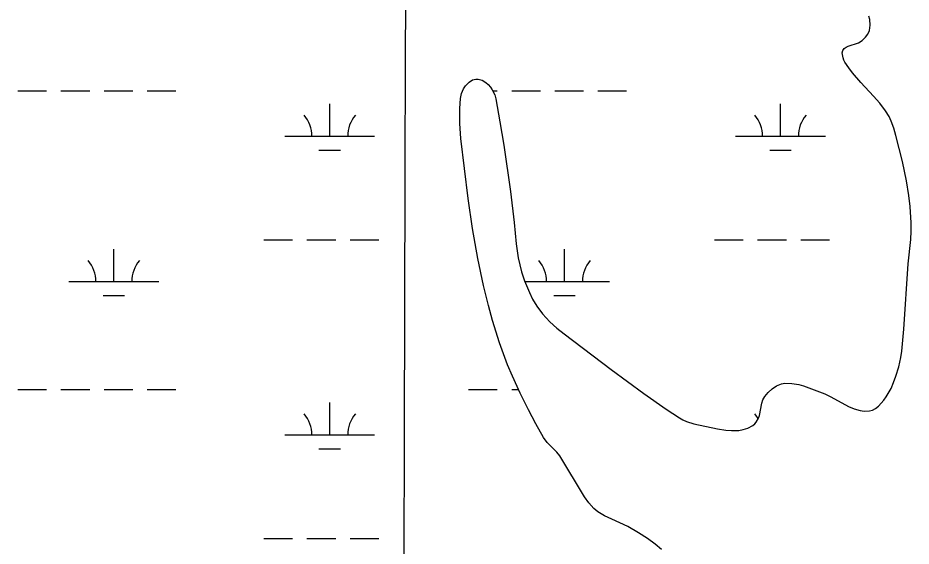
# Model space of a CAD drawing. Extents: x 3161564 to 3199464, y 849354 to 874788.
# Drawn here: x 3181064 to 3182059, y 869852 to 870440 of the extents above; entities that cross this region are included whole.
import ezdxf

# ---------------------------------------------------------------- set-up
doc = ezdxf.new("R2010")
doc.units = 0
for name, color, linetype in [('V-GRID-MAJR', 7, 'Continuous'), ('V-SITE-VEGE', 7, 'Continuous'), ('V-TOPO-SHOR', 7, 'Continuous'), ('V-WETL-SWMP', 7, 'Continuous')]:
    doc.layers.add(name, color=color, linetype=linetype)

msp = doc.modelspace()

# ---------------------------------------------------------------- linework, layer by layer
at = {"layer": 'V-GRID-MAJR'}
msp.add_spline([(3181452.69, 854776.67), (3181469.43, 860835.72), (3181486.19, 866898.24), (3181502.94, 872960.8), (3181502.95, 872964.22)], degree=3, dxfattribs=at)
at = {"layer": 'V-SITE-VEGE'}
for points in [[(3181899.45, 870022.94), (3181903.85, 870026.99), (3181908.98, 870030.25), (3181914.3, 870032.41), (3181918, 870033.05), (3181925.78, 870032.92), (3181933.61, 870031.6), (3181938.72, 870030.18), (3181950.87, 870025.95), (3181962.75, 870021.19), (3181969.46, 870017.92), (3181989.04, 870007.07), (3181995.25, 870004.56), (3182001.97, 870002.74), (3182006.52, 870002.15), (3182012.42, 870002.42), (3182015.6, 870003.23), (3182018.99, 870004.85), (3182022.2, 870007.43), (3182028.15, 870014.12), (3182030.93, 870017.96), (3182036.33, 870027.35), (3182039.25, 870034.09), (3182041.69, 870041.01), (3182044.85, 870051.37), (3182047.36, 870061.85), (3182048.41, 870068.94), (3182050.5, 870093.18), (3182055.48, 870165.93), (3182058.21, 870193.25), (3182058.68, 870202.46), (3182058.73, 870211.65), (3182057.67, 870230.01), (3182056.22, 870242.24), (3182053.54, 870258.52), (3182048.93, 870280.22), (3182041.71, 870309.12), (3182039.4, 870317.24), (3182036.54, 870325.07), (3182034.17, 870330.08), (3182030.26, 870336.44), (3182023.73, 870344.86), (3182016.81, 870352.81), (3182002.6, 870368.2), (3181993.51, 870378.82), (3181989.17, 870384.46), (3181985.07, 870390.54), (3181983.78, 870393.05), (3181982.89, 870395.66), (3181982.1, 870400.91), (3181982.48, 870403.56), (3181984.12, 870405.96), (3181986.33, 870407.51), (3181988.57, 870408.48), (3182000.2, 870412.26), (3182004.3, 870414.89), (3182007.89, 870418.44), (3182010.66, 870421.91), (3182012.43, 870425.79), (3182013.22, 870431.87), (3182012.69, 870438.04), (3182011.78, 870442.03)], [(3181780.67, 869847.92), (3181773.62, 869853.8), (3181765.17, 869860.09), (3181755.16, 869866.73), (3181743.41, 869873.64), (3181725.27, 869881.82), (3181717.4, 869885.57), (3181709.79, 869889.77), (3181705.27, 869893.49), (3181699.81, 869899.8), (3181695.12, 869906.54), (3181667.33, 869952.4), (3181664.25, 869956.38), (3181653.51, 869967.22), (3181649.42, 869972.55), (3181640.7, 869987.85), (3181632.68, 870003.55), (3181623.49, 870022.19), (3181614.72, 870040.99), (3181609.29, 870053.79), (3181600.24, 870078.2), (3181592.53, 870102.95), (3181588.01, 870119.61), (3181582.6, 870142.02), (3181576.19, 870172.18), (3181570.22, 870205.51), (3181565.37, 870238.91), (3181557.41, 870305.84), (3181556.13, 870322.51), (3181556.08, 870339.27), (3181556.75, 870350.42), (3181557.84, 870355.95), (3181560.16, 870361.08), (3181562.45, 870364.33), (3181566.45, 870368.53), (3181570.13, 870370.93), (3181573.95, 870371.88), (3181576.42, 870371.78), (3181580.85, 870370.52), (3181585.15, 870368.05), (3181587.85, 870365.65), (3181590.29, 870362.86), (3181592.25, 870360.04), (3181594.99, 870354.16), (3181596.08, 870349.95), (3181600.81, 870324.18), (3181605.07, 870298.4), (3181612.46, 870246.78), (3181616.71, 870212.26), (3181618.73, 870188.29), (3181621.26, 870172.73), (3181624.97, 870157.25), (3181628.19, 870147.13), (3181633.56, 870134.07), (3181637.21, 870126.9), (3181641.96, 870119.03), (3181648.19, 870110.54), (3181656.42, 870101.59), (3181664.25, 870094.56), (3181672.27, 870088.11), (3181724.67, 870048.51), (3181760.88, 870021.78), (3181785.85, 870004.42), (3181800.61, 869994.7), (3181804.48, 869992.49), (3181808.51, 869990.69), (3181816.87, 869988), (3181843.03, 869982.35), (3181852.38, 869980.82), (3181858.66, 869980.33), (3181866.98, 869980.68), (3181871.64, 869981.55), (3181876.85, 869983.25), (3181882.58, 869986.26), (3181884.66, 869987.9), (3181886.33, 869989.78), (3181888.68, 869994.15), (3181889.7, 869997.39), (3181892.47, 870011.13), (3181893.71, 870014.77), (3181895.85, 870018.47), (3181899.45, 870022.94)]]:
    msp.add_lwpolyline(points, dxfattribs=at)
at = {"layer": 'V-TOPO-SHOR'}
for points in [[(3182002.6, 870368.2), (3181993.51, 870378.82), (3181989.17, 870384.46), (3181985.07, 870390.54), (3181983.78, 870393.05), (3181982.89, 870395.66), (3181982.1, 870400.91), (3181982.48, 870403.56), (3181984.12, 870405.96), (3181986.33, 870407.51), (3181988.57, 870408.48), (3182000.2, 870412.26), (3182004.3, 870414.89), (3182007.89, 870418.44), (3182010.66, 870421.91), (3182012.43, 870425.79), (3182013.22, 870431.87), (3182012.69, 870438.04), (3182011.78, 870442.03)], [(3181576.19, 870172.18), (3181570.22, 870205.51), (3181565.37, 870238.91), (3181557.41, 870305.84), (3181556.13, 870322.51), (3181556.08, 870339.27), (3181556.75, 870350.42), (3181557.84, 870355.95), (3181560.16, 870361.08), (3181562.44, 870364.33), (3181566.45, 870368.53), (3181570.13, 870370.93), (3181573.95, 870371.88), (3181576.42, 870371.78), (3181580.85, 870370.52), (3181585.15, 870368.05), (3181587.85, 870365.65), (3181590.29, 870362.86), (3181592.25, 870360.04), (3181594.99, 870354.16), (3181596.08, 870349.95), (3181600.81, 870324.18), (3181605.07, 870298.4), (3181612.46, 870246.78), (3181616.71, 870212.26), (3181618.73, 870188.29), (3181621.26, 870172.73), (3181624.97, 870157.25), (3181628.19, 870147.13), (3181633.56, 870134.07), (3181637.21, 870126.9), (3181641.96, 870119.03), (3181648.19, 870110.54), (3181656.42, 870101.59), (3181664.25, 870094.56), (3181672.27, 870088.11), (3181724.67, 870048.51), (3181760.88, 870021.78), (3181785.85, 870004.42), (3181800.61, 869994.7), (3181804.48, 869992.49), (3181808.51, 869990.69), (3181816.87, 869988), (3181843.03, 869982.35), (3181852.38, 869980.82), (3181858.66, 869980.33), (3181866.98, 869980.68), (3181871.64, 869981.54), (3181876.85, 869983.24), (3181882.58, 869986.26), (3181884.66, 869987.9), (3181886.33, 869989.78), (3181888.68, 869994.15), (3181889.7, 869997.39), (3181892.47, 870011.13), (3181893.71, 870014.77), (3181895.85, 870018.47), (3181899.45, 870022.94), (3181903.85, 870026.99), (3181908.98, 870030.25), (3181914.3, 870032.41), (3181918, 870033.05), (3181925.78, 870032.92), (3181933.61, 870031.6), (3181938.72, 870030.18), (3181950.87, 870025.95), (3181962.76, 870021.19), (3181969.46, 870017.92), (3181989.04, 870007.07), (3181995.25, 870004.56), (3182001.97, 870002.74), (3182006.52, 870002.15), (3182012.42, 870002.42), (3182015.6, 870003.23), (3182018.99, 870004.85), (3182022.2, 870007.43), (3182028.15, 870014.12), (3182030.93, 870017.96), (3182036.33, 870027.35), (3182039.24, 870034.09), (3182041.69, 870041.01), (3182044.85, 870051.37), (3182047.36, 870061.85), (3182048.41, 870068.94), (3182050.5, 870093.18), (3182055.48, 870165.93), (3182058.21, 870193.25), (3182058.68, 870202.46), (3182058.73, 870211.65), (3182057.67, 870230.01), (3182056.22, 870242.24), (3182053.54, 870258.52), (3182048.93, 870280.22), (3182041.71, 870309.12), (3182039.4, 870317.24), (3182036.54, 870325.07), (3182034.17, 870330.08), (3182030.26, 870336.44), (3182023.73, 870344.86), (3182016.81, 870352.81), (3182002.6, 870368.2)], [(3181780.67, 869847.92), (3181773.62, 869853.8), (3181765.17, 869860.09), (3181755.16, 869866.73), (3181743.41, 869873.64), (3181725.27, 869881.82), (3181717.4, 869885.57), (3181709.79, 869889.77), (3181705.27, 869893.49), (3181699.81, 869899.81), (3181695.12, 869906.55), (3181667.33, 869952.4), (3181664.25, 869956.38), (3181653.51, 869967.22), (3181649.42, 869972.55), (3181640.7, 869987.85), (3181632.68, 870003.55), (3181623.49, 870022.19), (3181614.72, 870040.99), (3181609.29, 870053.79), (3181600.24, 870078.2), (3181592.53, 870102.95), (3181588.01, 870119.61), (3181582.6, 870142.02), (3181576.19, 870172.18)]]:
    msp.add_lwpolyline(points, dxfattribs=at)
at = {"layer": 'V-WETL-SWMP'}
for p, q in [((3182012.69, 870438.04), (3182011.77, 870442.03)), ((3182013.21, 870431.87), (3182012.69, 870438.04)), ((3182010.66, 870421.91), (3182012.43, 870425.79)), ((3182012.43, 870425.79), (3182013.21, 870431.87)), ((3182000.2, 870412.26), (3182004.3, 870414.89)), ((3182004.3, 870414.89), (3182007.89, 870418.44)), ((3182007.89, 870418.44), (3182010.66, 870421.91)), ((3181982.1, 870400.91), (3181982.48, 870403.56)), ((3181982.48, 870403.56), (3181984.12, 870405.97)), ((3181984.12, 870405.97), (3181986.33, 870407.51)), ((3181986.33, 870407.51), (3181988.57, 870408.48)), ((3181988.57, 870408.48), (3182000.2, 870412.26)), ((3181982.89, 870395.66), (3181982.1, 870400.91)), ((3181983.78, 870393.05), (3181982.89, 870395.66)), ((3181985.07, 870390.54), (3181983.78, 870393.05)), ((3181989.17, 870384.46), (3181985.07, 870390.54)), ((3181993.51, 870378.82), (3181989.17, 870384.46)), ((3182002.6, 870368.19), (3181993.51, 870378.82)), ((3181560.16, 870361.08), (3181562.44, 870364.33)), ((3181562.44, 870364.33), (3181566.45, 870368.53)), ((3181566.45, 870368.53), (3181570.13, 870370.93)), ((3181570.13, 870370.93), (3181573.95, 870371.88)), ((3181573.95, 870371.88), (3181576.42, 870371.78)), ((3181576.42, 870371.78), (3181580.85, 870370.52)), ((3181580.85, 870370.52), (3181585.15, 870368.05)), ((3181585.15, 870368.05), (3181587.85, 870365.65)), ((3181587.85, 870365.65), (3181590.29, 870362.86)), ((3182016.81, 870352.81), (3182002.6, 870368.19)), ((3181063.97, 870358.94), (3181095.97, 870358.94)), ((3181111.97, 870358.94), (3181143.97, 870358.94)), ((3181159.97, 870358.94), (3181191.97, 870358.94)), ((3181207.97, 870358.94), (3181239.97, 870358.94)), ((3181556.75, 870350.42), (3181557.83, 870355.95)), ((3181557.83, 870355.95), (3181560.16, 870361.08)), ((3181590.29, 870362.86), (3181592.25, 870360.04)), ((3181592.25, 870360.04), (3181594.99, 870354.16)), ((3181592.77, 870358.94), (3181597.88, 870358.94)), ((3181594.99, 870354.16), (3181596.08, 870349.95)), ((3181613.88, 870358.94), (3181645.88, 870358.94)), ((3181661.88, 870358.94), (3181693.88, 870358.94)), ((3181709.88, 870358.94), (3181741.88, 870358.94)), ((3181411.28, 870308.2), (3181411.28, 870344.2)), ((3181556.08, 870339.27), (3181556.75, 870350.42)), ((3181596.08, 870349.95), (3181600.81, 870324.18)), ((3181913.19, 870308.2), (3181913.19, 870344.2)), ((3182023.73, 870344.86), (3182016.81, 870352.81)), ((3182030.26, 870336.44), (3182023.73, 870344.86)), ((3181556.13, 870322.51), (3181556.08, 870339.27)), ((3182034.17, 870330.08), (3182030.26, 870336.44)), ((3181600.81, 870324.18), (3181605.07, 870298.4)), ((3182036.54, 870325.07), (3182034.17, 870330.08)), ((3182039.4, 870317.24), (3182036.54, 870325.07)), ((3181557.41, 870305.84), (3181556.13, 870322.51)), ((3182041.71, 870309.12), (3182039.4, 870317.24)), ((3181361.28, 870308.2), (3181461.28, 870308.2)), ((3181565.37, 870238.91), (3181557.41, 870305.84)), ((3181863.19, 870308.2), (3181963.19, 870308.2)), ((3182048.93, 870280.21), (3182041.71, 870309.12)), ((3181605.07, 870298.4), (3181612.46, 870246.78)), ((3181399.28, 870292.77), (3181423.28, 870292.77)), ((3181901.19, 870292.77), (3181925.19, 870292.77)), ((3182053.53, 870258.52), (3182048.93, 870280.21)), ((3182056.22, 870242.24), (3182053.53, 870258.52)), ((3181612.46, 870246.78), (3181616.71, 870212.26)), ((3181570.22, 870205.51), (3181565.37, 870238.91)), ((3182057.67, 870230.02), (3182056.22, 870242.24)), ((3182058.73, 870211.65), (3182057.67, 870230.02)), ((3181576.19, 870172.18), (3181570.22, 870205.51)), ((3181616.71, 870212.26), (3181618.73, 870188.29)), ((3182058.68, 870202.46), (3182058.73, 870211.65)), ((3182058.21, 870193.25), (3182058.68, 870202.46)), ((3181337.88, 870192.77), (3181369.88, 870192.77)), ((3181385.88, 870192.77), (3181417.88, 870192.77)), ((3181433.88, 870192.77), (3181465.88, 870192.77)), ((3181618.73, 870188.29), (3181621.26, 870172.73)), ((3181839.78, 870192.77), (3181871.78, 870192.77)), ((3181887.78, 870192.77), (3181919.78, 870192.77)), ((3181935.78, 870192.77), (3181967.78, 870192.77)), ((3182055.48, 870165.93), (3182058.21, 870193.25)), ((3181170.81, 870146.34), (3181170.81, 870182.34)), ((3181672.72, 870146.34), (3181672.72, 870182.34)), ((3181582.6, 870142.02), (3181576.19, 870172.18)), ((3181621.26, 870172.73), (3181624.97, 870157.25)), ((3182050.5, 870093.18), (3182055.48, 870165.93)), ((3181624.97, 870157.25), (3181628.19, 870147.13)), ((3181120.81, 870146.34), (3181220.81, 870146.34)), ((3181628.19, 870147.13), (3181633.56, 870134.07)), ((3181628.52, 870146.34), (3181722.72, 870146.34)), ((3181588.01, 870119.61), (3181582.6, 870142.02)), ((3181158.81, 870130.91), (3181182.81, 870130.91)), ((3181633.56, 870134.07), (3181637.21, 870126.9)), ((3181637.21, 870126.9), (3181641.96, 870119.03)), ((3181660.72, 870130.91), (3181684.72, 870130.91)), ((3181592.53, 870102.95), (3181588.01, 870119.61)), ((3181641.96, 870119.03), (3181648.19, 870110.54)), ((3181648.19, 870110.54), (3181656.42, 870101.59)), ((3181600.24, 870078.2), (3181592.53, 870102.95)), ((3181656.42, 870101.59), (3181664.25, 870094.56)), ((3181664.25, 870094.56), (3181672.27, 870088.11)), ((3181672.27, 870088.11), (3181724.67, 870048.51)), ((3182048.41, 870068.94), (3182050.5, 870093.18)), ((3181609.28, 870053.79), (3181600.24, 870078.2)), ((3182047.37, 870061.85), (3182048.41, 870068.94)), ((3182044.85, 870051.37), (3182047.37, 870061.85)), ((3181614.72, 870040.99), (3181609.28, 870053.79)), ((3181724.67, 870048.51), (3181760.88, 870021.78)), ((3182041.68, 870041.01), (3182044.85, 870051.37)), ((3181623.49, 870022.19), (3181614.72, 870040.99)), ((3182039.24, 870034.09), (3182041.68, 870041.01)), ((3181063.97, 870026.27), (3181095.97, 870026.27)), ((3181111.97, 870026.27), (3181143.97, 870026.27)), ((3181159.97, 870026.27), (3181191.97, 870026.27)), ((3181207.97, 870026.27), (3181239.97, 870026.27)), ((3181565.88, 870026.27), (3181597.88, 870026.27)), ((3181613.88, 870026.27), (3181621.59, 870026.27)), ((3181899.45, 870022.94), (3181903.85, 870026.99)), ((3181903.85, 870026.99), (3181908.98, 870030.25)), ((3181908.98, 870030.25), (3181914.3, 870032.41)), ((3181914.3, 870032.41), (3181918, 870033.05)), ((3181918, 870033.05), (3181925.78, 870032.92)), ((3181925.78, 870032.92), (3181933.61, 870031.61)), ((3181933.61, 870031.61), (3181938.72, 870030.18)), ((3181938.72, 870030.18), (3181950.87, 870025.95)), ((3181950.87, 870025.95), (3181962.76, 870021.19)), ((3182030.93, 870017.96), (3182036.33, 870027.35)), ((3182036.33, 870027.35), (3182039.24, 870034.09)), ((3181632.68, 870003.55), (3181623.49, 870022.19)), ((3181760.88, 870021.78), (3181785.85, 870004.42)), ((3181893.71, 870014.77), (3181895.85, 870018.48)), ((3181895.85, 870018.48), (3181899.45, 870022.94)), ((3181962.76, 870021.19), (3181969.46, 870017.92)), ((3181969.46, 870017.92), (3181989.04, 870007.07)), ((3182028.15, 870014.13), (3182030.93, 870017.96)), ((3181411.28, 869975.53), (3181411.28, 870011.53)), ((3181889.7, 869997.39), (3181892.47, 870011.13)), ((3181892.47, 870011.13), (3181893.71, 870014.77)), ((3181989.04, 870007.07), (3181995.25, 870004.56)), ((3182018.98, 870004.85), (3182022.2, 870007.43)), ((3182022.2, 870007.43), (3182028.15, 870014.13)), ((3181640.7, 869987.85), (3181632.68, 870003.55)), ((3181785.85, 870004.42), (3181800.61, 869994.7)), ((3181888.68, 869994.15), (3181889.7, 869997.39)), ((3181995.25, 870004.56), (3182001.98, 870002.74)), ((3182001.98, 870002.74), (3182006.52, 870002.15)), ((3182006.52, 870002.15), (3182012.42, 870002.42)), ((3182012.42, 870002.42), (3182015.6, 870003.23)), ((3182015.6, 870003.23), (3182018.98, 870004.85)), ((3181649.42, 869972.55), (3181640.7, 869987.85)), ((3181800.61, 869994.7), (3181804.48, 869992.49)), ((3181804.48, 869992.49), (3181808.51, 869990.69)), ((3181808.51, 869990.69), (3181816.87, 869988)), ((3181816.87, 869988), (3181843.03, 869982.35)), ((3181876.85, 869983.24), (3181882.58, 869986.26)), ((3181882.58, 869986.26), (3181884.66, 869987.9)), ((3181884.66, 869987.9), (3181886.33, 869989.78)), ((3181886.33, 869989.78), (3181888.68, 869994.15)), ((3181361.28, 869975.53), (3181461.28, 869975.53)), ((3181843.03, 869982.35), (3181852.38, 869980.82)), ((3181852.38, 869980.82), (3181858.66, 869980.33)), ((3181858.66, 869980.33), (3181866.98, 869980.68)), ((3181866.98, 869980.68), (3181871.64, 869981.54)), ((3181871.64, 869981.54), (3181876.85, 869983.24)), ((3181653.51, 869967.22), (3181649.42, 869972.55)), ((3181664.25, 869956.38), (3181653.51, 869967.22)), ((3181399.28, 869960.1), (3181423.28, 869960.1)), ((3181667.33, 869952.4), (3181664.25, 869956.38)), ((3181695.12, 869906.55), (3181667.33, 869952.4)), ((3181699.81, 869899.81), (3181695.12, 869906.55)), ((3181705.27, 869893.49), (3181699.81, 869899.81)), ((3181709.79, 869889.77), (3181705.27, 869893.49)), ((3181717.4, 869885.57), (3181709.79, 869889.77)), ((3181725.27, 869881.82), (3181717.4, 869885.57)), ((3181743.41, 869873.64), (3181725.27, 869881.82)), ((3181755.16, 869866.73), (3181743.41, 869873.64)), ((3181765.17, 869860.09), (3181755.16, 869866.73)), ((3181337.88, 869860.09), (3181369.88, 869860.09)), ((3181385.88, 869860.09), (3181417.88, 869860.09)), ((3181433.88, 869860.09), (3181465.88, 869860.09)), ((3181773.62, 869853.8), (3181765.17, 869860.09)), ((3181780.67, 869847.92), (3181773.62, 869853.8))]:
    msp.add_line(p, q, dxfattribs=at)
for centre, start, end in [((3181356.04, 870308.68), 359.22818, 40.77184), ((3181466.53, 870308.68), 139.22818, 180.77184), ((3181857.95, 870308.68), 359.22818, 40.77184), ((3181968.44, 870308.68), 139.22818, 180.77184), ((3181115.57, 870146.81), 359.22818, 40.77184), ((3181226.06, 870146.81), 139.22818, 180.77184), ((3181617.48, 870146.81), 359.22818, 40.77184), ((3181727.96, 870146.81), 139.22818, 180.77184), ((3181356.04, 869976), 359.22818, 40.77184), ((3181466.53, 869976), 139.22818, 180.77184), ((3181857.95, 869976), 30.13789, 40.77184)]:
    msp.add_arc(centre, 35.25, start, end, dxfattribs=at)

doc.saveas('drawing.dxf')
